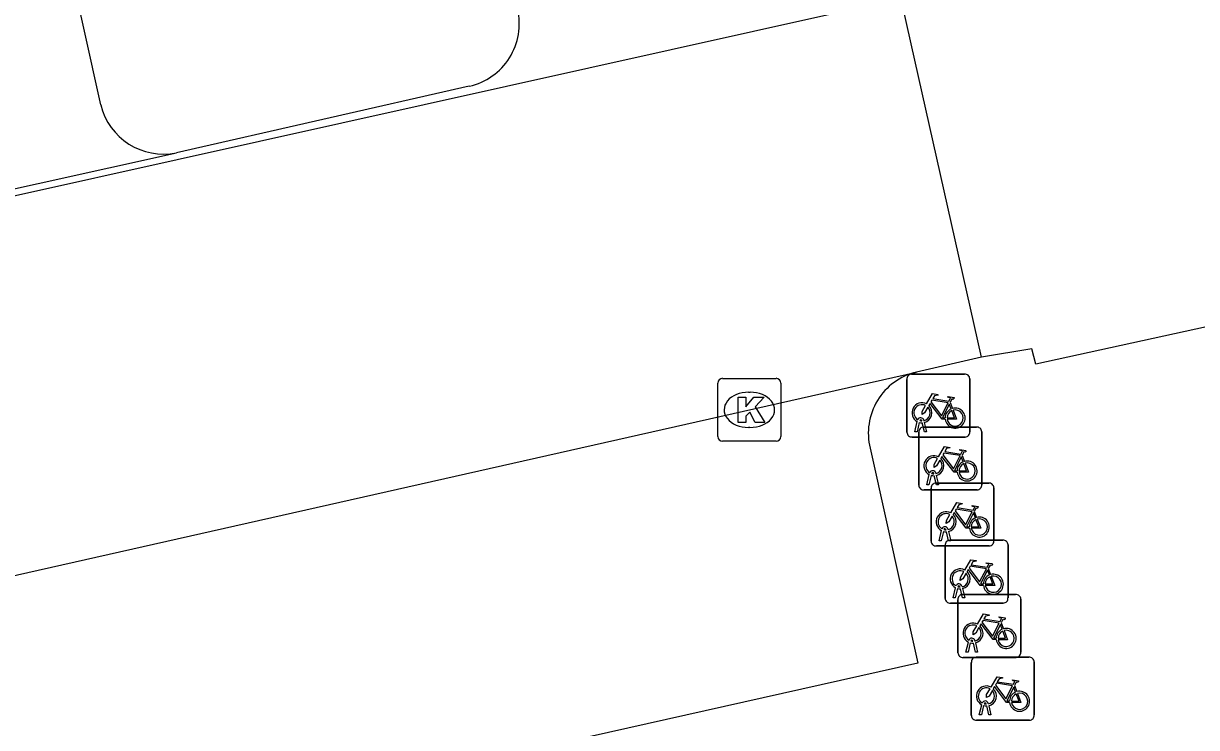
# Model space of a CAD drawing. Extents: x 161772 to 163123, y 383092 to 383917.
# Drawn here: x 163057.68 to 163076.32, y 383699.56 to 383710.74 of the extents above; entities that cross this region are included whole.
import ezdxf

# ---------------------------------------------------------------- set-up
doc = ezdxf.new("R2010")
doc.units = 0
for name, color, linetype in [('IMGEO_Fietsenrek', 7, 'Continuous'), ('IMGEO_Kolk', 7, 'Continuous'), ('IMGEO_Pand_vergunning_verleend', 7, 'Continuous'), ('IMGEO_Rijbaan_lokaal_open', 7, 'Continuous'), ('IMGEO_Voetpad_open', 7, 'Continuous')]:
    doc.layers.add(name, color=color, linetype=linetype)

msp = doc.modelspace()

# ---------------------------------------------------------------- linework, layer by layer
at = {"layer": 'IMGEO_Fietsenrek'}
for p, q in [((163071.789, 383705.174), (163072.63, 383705.174)), ((163072.63, 383705.174), (163071.789, 383705.174)), ((163071.714, 383704.249), (163071.714, 383705.09)), ((163071.714, 383705.09), (163071.714, 383704.249)), ((163072.714, 383705.099), (163072.714, 383704.258)), ((163072.714, 383704.258), (163072.714, 383705.099)), ((163072.401, 383704.723), (163072.437, 383704.628)), ((163071.841, 383704.258), (163071.88, 383704.418)), ((163071.91, 383704.406), (163071.875, 383704.258)), ((163071.952, 383704.43), (163071.951, 383704.434)), ((163071.993, 383704.258), (163071.959, 383704.4)), ((163071.983, 383704.441), (163071.984, 383704.434)), ((163071.991, 383704.404), (163072.026, 383704.258)), ((163072.639, 383704.174), (163071.798, 383704.174)), ((163071.798, 383704.174), (163072.639, 383704.174)), ((163071.875, 383704.258), (163071.841, 383704.258)), ((163071.904, 383703.408), (163071.904, 383704.249)), ((163071.904, 383704.249), (163071.904, 383703.408)), ((163071.979, 383704.333), (163072.82, 383704.333)), ((163072.82, 383704.333), (163071.979, 383704.333)), ((163072.026, 383704.258), (163071.993, 383704.258)), ((163072.904, 383704.258), (163072.904, 383703.417)), ((163072.904, 383703.417), (163072.904, 383704.258)), ((163072.591, 383703.882), (163072.627, 383703.787)), ((163072.031, 383703.417), (163072.07, 383703.577)), ((163072.1, 383703.565), (163072.065, 383703.417)), ((163072.142, 383703.589), (163072.141, 383703.593)), ((163072.183, 383703.417), (163072.149, 383703.559)), ((163072.173, 383703.6), (163072.174, 383703.593)), ((163072.173, 383703.443), (163073.014, 383703.443)), ((163073.014, 383703.443), (163072.173, 383703.443)), ((163072.181, 383703.563), (163072.216, 383703.417)), ((163072.829, 383703.333), (163071.988, 383703.333)), ((163071.988, 383703.333), (163072.829, 383703.333)), ((163072.065, 383703.417), (163072.031, 383703.417)), ((163072.098, 383702.518), (163072.098, 383703.359)), ((163072.098, 383703.359), (163072.098, 383702.518)), ((163072.216, 383703.417), (163072.183, 383703.417)), ((163073.098, 383703.368), (163073.098, 383702.527)), ((163073.098, 383702.527), (163073.098, 383703.368)), ((163072.785, 383702.992), (163072.821, 383702.897)), ((163072.225, 383702.527), (163072.264, 383702.687)), ((163072.336, 383702.699), (163072.335, 383702.703)), ((163072.367, 383702.71), (163072.368, 383702.703)), ((163072.259, 383702.527), (163072.225, 383702.527)), ((163072.294, 383702.675), (163072.259, 383702.527)), ((163072.377, 383702.527), (163072.343, 383702.669)), ((163072.375, 383702.673), (163072.41, 383702.527)), ((163072.41, 383702.527), (163072.377, 383702.527)), ((163072.396, 383702.535), (163073.237, 383702.535)), ((163073.237, 383702.535), (163072.396, 383702.535)), ((163073.023, 383702.443), (163072.182, 383702.443)), ((163072.182, 383702.443), (163073.023, 383702.443)), ((163072.321, 383701.61), (163072.321, 383702.451)), ((163072.321, 383702.451), (163072.321, 383701.61)), ((163073.321, 383702.46), (163073.321, 383701.619)), ((163073.321, 383701.619), (163073.321, 383702.46)), ((163073.008, 383702.084), (163073.044, 383701.989)), ((163072.448, 383701.619), (163072.487, 383701.779)), ((163072.517, 383701.767), (163072.482, 383701.619)), ((163072.559, 383701.791), (163072.558, 383701.795)), ((163072.6, 383701.619), (163072.566, 383701.761)), ((163072.59, 383701.802), (163072.591, 383701.795)), ((163072.598, 383701.765), (163072.633, 383701.619)), ((163072.482, 383701.619), (163072.448, 383701.619)), ((163072.525, 383700.748), (163072.525, 383701.589)), ((163072.525, 383701.589), (163072.525, 383700.748)), ((163072.6, 383701.673), (163073.441, 383701.673)), ((163073.441, 383701.673), (163072.6, 383701.673)), ((163072.633, 383701.619), (163072.6, 383701.619)), ((163073.525, 383701.598), (163073.525, 383700.757)), ((163073.525, 383700.757), (163073.525, 383701.598)), ((163073.246, 383701.535), (163072.405, 383701.535)), ((163072.405, 383701.535), (163073.246, 383701.535)), ((163073.212, 383701.222), (163073.248, 383701.127)), ((163072.652, 383700.757), (163072.691, 383700.917)), ((163072.721, 383700.905), (163072.686, 383700.757)), ((163072.763, 383700.929), (163072.762, 383700.933)), ((163072.804, 383700.757), (163072.77, 383700.899)), ((163072.794, 383700.94), (163072.795, 383700.933)), ((163072.802, 383700.903), (163072.837, 383700.757)), ((163073.45, 383700.673), (163072.609, 383700.673)), ((163072.609, 383700.673), (163073.45, 383700.673)), ((163072.686, 383700.757), (163072.652, 383700.757)), ((163072.837, 383700.757), (163072.804, 383700.757)), ((163072.813, 383700.675), (163073.654, 383700.675)), ((163073.654, 383700.675), (163072.813, 383700.675)), ((163072.738, 383699.75), (163072.738, 383700.591)), ((163072.738, 383700.591), (163072.738, 383699.75)), ((163073.738, 383700.6), (163073.738, 383699.759)), ((163073.738, 383699.759), (163073.738, 383700.6)), ((163073.425, 383700.224), (163073.461, 383700.129)), ((163072.865, 383699.759), (163072.904, 383699.919)), ((163072.934, 383699.907), (163072.899, 383699.759)), ((163072.976, 383699.931), (163072.975, 383699.935)), ((163073.017, 383699.759), (163072.983, 383699.901)), ((163073.007, 383699.942), (163073.008, 383699.935)), ((163073.015, 383699.905), (163073.05, 383699.759)), ((163072.899, 383699.759), (163072.865, 383699.759)), ((163073.05, 383699.759), (163073.017, 383699.759)), ((163073.663, 383699.675), (163072.822, 383699.675)), ((163072.822, 383699.675), (163073.663, 383699.675))]:
    msp.add_line(p, q, dxfattribs=at)
for points in [[(163072.027, 383704.7), (163072.122, 383704.864), (163072.208, 383704.85), (163072.21, 383704.841), (163072.154, 383704.83), (163072.127, 383704.785), (163072.383, 383704.744)], [(163072.37, 383704.719), (163072.113, 383704.76), (163072.096, 383704.731), (163072.263, 383704.511), (163072.37, 383704.719)], [(163072.383, 383704.744), (163072.408, 383704.793), (163072.402, 383704.797), (163072.379, 383704.801), (163072.367, 383704.808), (163072.366, 383704.811), (163072.368, 383704.816), (163072.463, 383704.801), (163072.465, 383704.791), (163072.455, 383704.778), (163072.443, 383704.772), (163072.429, 383704.778), (163072.401, 383704.723)], [(163072.048, 383704.648), (163071.996, 383704.558), (163071.956, 383704.533), (163071.957, 383704.58), (163072.012, 383704.674)], [(163072.323, 383704.456), (163072.273, 383704.456), (163072.082, 383704.707), (163072.063, 383704.675)], [(163072.418, 383704.621), (163072.388, 383704.698), (163072.279, 383704.48), (163072.322, 383704.48)], [(163072.352, 383704.48), (163072.472, 383704.479), (163072.428, 383704.593)], [(163072.448, 383704.6), (163072.503, 383704.455), (163072.353, 383704.455)], [(163072.217, 383703.859), (163072.312, 383704.023), (163072.398, 383704.009), (163072.4, 383704), (163072.344, 383703.989), (163072.317, 383703.944), (163072.573, 383703.903)], [(163072.238, 383703.807), (163072.186, 383703.717), (163072.146, 383703.692), (163072.147, 383703.739), (163072.202, 383703.833)], [(163072.513, 383703.615), (163072.463, 383703.615), (163072.272, 383703.866), (163072.253, 383703.834)], [(163072.56, 383703.878), (163072.303, 383703.919), (163072.286, 383703.89), (163072.453, 383703.67), (163072.56, 383703.878)], [(163072.608, 383703.78), (163072.578, 383703.857), (163072.469, 383703.639), (163072.512, 383703.639)], [(163072.573, 383703.903), (163072.598, 383703.952), (163072.592, 383703.956), (163072.569, 383703.96), (163072.557, 383703.967), (163072.556, 383703.97), (163072.558, 383703.975), (163072.653, 383703.96), (163072.655, 383703.95), (163072.645, 383703.937), (163072.633, 383703.931), (163072.619, 383703.937), (163072.591, 383703.882)], [(163072.542, 383703.639), (163072.662, 383703.638), (163072.618, 383703.752)], [(163072.638, 383703.759), (163072.693, 383703.614), (163072.543, 383703.614)], [(163072.411, 383702.969), (163072.506, 383703.133), (163072.592, 383703.119), (163072.594, 383703.11), (163072.538, 383703.099), (163072.511, 383703.054), (163072.767, 383703.013)], [(163072.767, 383703.013), (163072.792, 383703.062), (163072.786, 383703.066), (163072.763, 383703.07), (163072.751, 383703.077), (163072.75, 383703.08), (163072.752, 383703.085), (163072.847, 383703.07), (163072.849, 383703.06), (163072.839, 383703.047), (163072.827, 383703.041), (163072.813, 383703.047), (163072.785, 383702.992)], [(163072.432, 383702.917), (163072.38, 383702.827), (163072.34, 383702.802), (163072.341, 383702.849), (163072.396, 383702.943)], [(163072.707, 383702.725), (163072.657, 383702.725), (163072.466, 383702.976), (163072.447, 383702.944)], [(163072.754, 383702.988), (163072.497, 383703.029), (163072.48, 383703), (163072.647, 383702.78), (163072.754, 383702.988)], [(163072.802, 383702.89), (163072.772, 383702.967), (163072.663, 383702.749), (163072.706, 383702.749)], [(163072.832, 383702.869), (163072.887, 383702.724), (163072.737, 383702.724)], [(163072.736, 383702.749), (163072.856, 383702.748), (163072.812, 383702.862)], [(163072.634, 383702.061), (163072.729, 383702.225), (163072.815, 383702.211), (163072.817, 383702.202), (163072.761, 383702.191), (163072.734, 383702.146), (163072.99, 383702.105)], [(163072.977, 383702.08), (163072.72, 383702.121), (163072.703, 383702.092), (163072.87, 383701.872), (163072.977, 383702.08)], [(163072.99, 383702.105), (163073.015, 383702.154), (163073.009, 383702.158), (163072.986, 383702.162), (163072.974, 383702.169), (163072.973, 383702.172), (163072.975, 383702.177), (163073.07, 383702.162), (163073.072, 383702.152), (163073.062, 383702.139), (163073.05, 383702.133), (163073.036, 383702.139), (163073.008, 383702.084)], [(163072.655, 383702.009), (163072.603, 383701.919), (163072.563, 383701.894), (163072.564, 383701.941), (163072.619, 383702.035)], [(163072.93, 383701.817), (163072.88, 383701.817), (163072.689, 383702.068), (163072.67, 383702.036)], [(163073.025, 383701.982), (163072.995, 383702.059), (163072.886, 383701.841), (163072.929, 383701.841)], [(163072.959, 383701.841), (163073.079, 383701.84), (163073.035, 383701.954)], [(163073.055, 383701.961), (163073.11, 383701.816), (163072.96, 383701.816)], [(163072.838, 383701.199), (163072.933, 383701.363), (163073.019, 383701.349), (163073.021, 383701.34), (163072.965, 383701.329), (163072.938, 383701.284), (163073.194, 383701.243)], [(163073.134, 383700.955), (163073.084, 383700.955), (163072.893, 383701.206), (163072.874, 383701.174)], [(163073.181, 383701.218), (163072.924, 383701.259), (163072.907, 383701.23), (163073.074, 383701.01), (163073.181, 383701.218)], [(163073.229, 383701.12), (163073.199, 383701.197), (163073.09, 383700.979), (163073.133, 383700.979)], [(163073.194, 383701.243), (163073.219, 383701.292), (163073.213, 383701.296), (163073.19, 383701.3), (163073.178, 383701.307), (163073.177, 383701.31), (163073.179, 383701.315), (163073.274, 383701.3), (163073.276, 383701.29), (163073.266, 383701.277), (163073.254, 383701.271), (163073.24, 383701.277), (163073.212, 383701.222)], [(163072.859, 383701.147), (163072.807, 383701.057), (163072.767, 383701.032), (163072.768, 383701.079), (163072.823, 383701.173)], [(163073.163, 383700.979), (163073.283, 383700.978), (163073.239, 383701.092)], [(163073.259, 383701.099), (163073.314, 383700.954), (163073.164, 383700.954)], [(163073.051, 383700.201), (163073.146, 383700.365), (163073.232, 383700.351), (163073.234, 383700.342), (163073.178, 383700.331), (163073.151, 383700.286), (163073.407, 383700.245)], [(163073.394, 383700.22), (163073.137, 383700.261), (163073.12, 383700.232), (163073.287, 383700.012), (163073.394, 383700.22)], [(163073.407, 383700.245), (163073.432, 383700.294), (163073.426, 383700.298), (163073.403, 383700.302), (163073.391, 383700.309), (163073.39, 383700.312), (163073.392, 383700.317), (163073.487, 383700.302), (163073.489, 383700.292), (163073.479, 383700.279), (163073.467, 383700.273), (163073.453, 383700.279), (163073.425, 383700.224)], [(163073.072, 383700.149), (163073.02, 383700.059), (163072.98, 383700.034), (163072.981, 383700.081), (163073.036, 383700.175)], [(163073.347, 383699.957), (163073.297, 383699.957), (163073.106, 383700.208), (163073.087, 383700.176)], [(163073.442, 383700.122), (163073.412, 383700.199), (163073.303, 383699.981), (163073.346, 383699.981)], [(163073.376, 383699.981), (163073.496, 383699.98), (163073.452, 383700.094)], [(163073.472, 383700.101), (163073.527, 383699.956), (163073.377, 383699.956)]]:
    msp.add_lwpolyline(points, dxfattribs=at)
for centre, radius, start, end in [((163071.792, 383705.096), 0.0779, 92.4484, 184.2845), ((163071.792, 383705.096), 0.0779, 92.4484, 184.2845), ((163072.636, 383705.096), 0.0779, 2.4484, 94.2845), ((163072.636, 383705.096), 0.0779, 2.4484, 94.2845), ((163071.954, 383704.559), 0.159, 62.6766, 242.1369), ((163071.954, 383704.559), 0.129, 63.3192, 238.903), ((163071.954, 383704.559), 0.129, 283.6043, 43.4302), ((163071.954, 383704.559), 0.159, 283.5766, 46.6042), ((163072.481, 383704.475), 0.159, 113.3408, 178.3217), ((163072.481, 383704.475), 0.159, 187.0065, 105.7708), ((163072.481, 383704.475), 0.129, 113.923, 177.9556), ((163072.481, 383704.475), 0.129, 188.6715, 104.5883), ((163071.934, 383704.43), 0.0499, 12.8025, 158.6934), ((163071.954, 383704.559), 0.159, 253.9967, 271.7867), ((163071.934, 383704.43), 0.0174, 12.8025, 163.4502), ((163071.954, 383704.559), 0.129, 253.415, 269.0204), ((163071.792, 383704.252), 0.0779, 182.4484, 274.2845), ((163071.792, 383704.252), 0.0779, 182.4484, 274.2845), ((163071.982, 383704.255), 0.0779, 92.4484, 184.2845), ((163071.982, 383704.255), 0.0779, 92.4484, 184.2845), ((163072.636, 383704.252), 0.0779, 272.4484, 4.2845), ((163072.636, 383704.252), 0.0779, 272.4484, 4.2845), ((163072.826, 383704.255), 0.0779, 2.4484, 94.2845), ((163072.826, 383704.255), 0.0779, 2.4484, 94.2845), ((163072.144, 383703.718), 0.159, 62.6766, 242.1369), ((163072.144, 383703.718), 0.129, 63.3192, 238.903), ((163072.144, 383703.718), 0.129, 283.6043, 43.4302), ((163072.144, 383703.718), 0.159, 283.5766, 46.6042), ((163072.124, 383703.589), 0.0499, 12.8025, 158.6934), ((163072.671, 383703.634), 0.159, 113.3408, 178.3217), ((163072.671, 383703.634), 0.159, 187.0065, 105.7708), ((163072.671, 383703.634), 0.129, 113.923, 177.9556), ((163072.671, 383703.634), 0.129, 188.6715, 104.5883), ((163072.176, 383703.365), 0.0779, 92.4484, 184.2845), ((163072.176, 383703.365), 0.0779, 92.4484, 184.2845), ((163072.144, 383703.718), 0.159, 253.9967, 271.7867), ((163072.124, 383703.589), 0.0174, 12.8025, 163.4502), ((163072.144, 383703.718), 0.129, 253.415, 269.0204), ((163073.02, 383703.365), 0.0779, 2.4484, 94.2845), ((163073.02, 383703.365), 0.0779, 2.4484, 94.2845), ((163071.982, 383703.411), 0.0779, 182.4484, 274.2845), ((163071.982, 383703.411), 0.0779, 182.4484, 274.2845), ((163072.826, 383703.411), 0.0779, 272.4484, 4.2845), ((163072.826, 383703.411), 0.0779, 272.4484, 4.2845), ((163072.338, 383702.828), 0.159, 62.6766, 242.1369), ((163072.338, 383702.828), 0.129, 63.3192, 238.903), ((163072.338, 383702.828), 0.129, 283.6043, 43.4302), ((163072.338, 383702.828), 0.159, 283.5766, 46.6042), ((163072.865, 383702.744), 0.159, 113.3408, 178.3217), ((163072.865, 383702.744), 0.159, 187.0065, 105.7708), ((163072.865, 383702.744), 0.129, 188.6715, 104.5883), ((163072.318, 383702.699), 0.0499, 12.8025, 158.6934), ((163072.318, 383702.699), 0.0174, 12.8025, 163.4502), ((163072.338, 383702.828), 0.129, 253.415, 269.0204), ((163072.865, 383702.744), 0.129, 113.923, 177.9556), ((163072.176, 383702.521), 0.0779, 182.4484, 274.2845), ((163072.176, 383702.521), 0.0779, 182.4484, 274.2845), ((163072.338, 383702.828), 0.159, 253.9967, 271.7867), ((163072.399, 383702.457), 0.0779, 92.4484, 184.2845), ((163072.399, 383702.457), 0.0779, 92.4484, 184.2845), ((163073.02, 383702.521), 0.0779, 272.4484, 4.2845), ((163073.02, 383702.521), 0.0779, 272.4484, 4.2845), ((163073.243, 383702.457), 0.0779, 2.4484, 94.2845), ((163073.243, 383702.457), 0.0779, 2.4484, 94.2845), ((163072.561, 383701.92), 0.159, 62.6766, 242.1369), ((163072.561, 383701.92), 0.129, 63.3192, 238.903), ((163072.561, 383701.92), 0.129, 283.6043, 43.4302), ((163072.561, 383701.92), 0.159, 283.5766, 46.6042), ((163073.088, 383701.836), 0.159, 113.3408, 178.3217), ((163073.088, 383701.836), 0.159, 187.0065, 105.7708), ((163073.088, 383701.836), 0.129, 113.923, 177.9556), ((163073.088, 383701.836), 0.129, 188.6715, 104.5883), ((163072.541, 383701.791), 0.0499, 12.8025, 158.6934), ((163072.561, 383701.92), 0.159, 253.9967, 271.7867), ((163072.541, 383701.791), 0.0174, 12.8025, 163.4502), ((163072.561, 383701.92), 0.129, 253.415, 269.0204), ((163072.399, 383701.613), 0.0779, 182.4484, 274.2845), ((163072.399, 383701.613), 0.0779, 182.4484, 274.2845), ((163072.603, 383701.595), 0.0779, 92.4484, 184.2845), ((163072.603, 383701.595), 0.0779, 92.4484, 184.2845), ((163073.243, 383701.613), 0.0779, 272.4484, 4.2845), ((163073.243, 383701.613), 0.0779, 272.4484, 4.2845), ((163073.447, 383701.595), 0.0779, 2.4484, 94.2845), ((163073.447, 383701.595), 0.0779, 2.4484, 94.2845), ((163072.765, 383701.058), 0.159, 62.6766, 242.1369), ((163072.765, 383701.058), 0.129, 63.3192, 238.903), ((163072.765, 383701.058), 0.129, 283.6043, 43.4302), ((163072.765, 383701.058), 0.159, 283.5766, 46.6042), ((163073.292, 383700.974), 0.159, 113.3408, 178.3217), ((163073.292, 383700.974), 0.159, 187.0065, 105.7708), ((163073.292, 383700.974), 0.129, 113.923, 177.9556), ((163073.292, 383700.974), 0.129, 188.6715, 104.5883), ((163072.745, 383700.929), 0.0499, 12.8025, 158.6934), ((163072.765, 383701.058), 0.159, 253.9967, 271.7867), ((163072.745, 383700.929), 0.0174, 12.8025, 163.4502), ((163072.765, 383701.058), 0.129, 253.415, 269.0204), ((163072.603, 383700.751), 0.0779, 182.4484, 274.2845), ((163072.603, 383700.751), 0.0779, 182.4484, 274.2845), ((163072.816, 383700.597), 0.0779, 92.4484, 184.2845), ((163072.816, 383700.597), 0.0779, 92.4484, 184.2845), ((163073.447, 383700.751), 0.0779, 272.4484, 4.2845), ((163073.447, 383700.751), 0.0779, 272.4484, 4.2845), ((163073.66, 383700.597), 0.0779, 2.4484, 94.2845), ((163073.66, 383700.597), 0.0779, 2.4484, 94.2845), ((163072.978, 383700.06), 0.159, 62.6766, 242.1369), ((163072.978, 383700.06), 0.129, 63.3192, 238.903), ((163072.978, 383700.06), 0.129, 283.6043, 43.4302), ((163072.978, 383700.06), 0.159, 283.5766, 46.6042), ((163073.505, 383699.976), 0.159, 113.3408, 178.3217), ((163073.505, 383699.976), 0.159, 187.0065, 105.7708), ((163073.505, 383699.976), 0.129, 113.923, 177.9556), ((163073.505, 383699.976), 0.129, 188.6715, 104.5883), ((163072.958, 383699.931), 0.0499, 12.8025, 158.6934), ((163072.978, 383700.06), 0.159, 253.9967, 271.7867), ((163072.958, 383699.931), 0.0174, 12.8025, 163.4502), ((163072.978, 383700.06), 0.129, 253.415, 269.0204), ((163072.816, 383699.753), 0.0779, 182.4484, 274.2845), ((163072.816, 383699.753), 0.0779, 182.4484, 274.2845), ((163073.66, 383699.753), 0.0779, 272.4484, 4.2845), ((163073.66, 383699.753), 0.0779, 272.4484, 4.2845)]:
    msp.add_arc(centre, radius, start, end, dxfattribs=at)
at = {"layer": 'IMGEO_Kolk'}
for p, q in [((163068.785, 383705.106), (163069.637, 383705.106)), ((163068.71, 383704.18), (163068.71, 383705.032)), ((163069.711, 383705.032), (163069.711, 383704.18)), ((163069.198, 383704.886), (163069.223, 383704.886)), ((163069.221, 383704.326), (163069.196, 383704.326)), ((163069.637, 383704.106), (163068.785, 383704.106))]:
    msp.add_line(p, q, dxfattribs=at)
for points in [[(163068.785, 383705.106), (163069.637, 383705.106)], [(163068.71, 383704.18), (163068.71, 383705.032)], [(163069.711, 383705.032), (163069.711, 383704.18)], [(163069.031, 383704.806), (163069.154, 383704.806), (163069.154, 383704.655), (163069.284, 383704.806), (163069.448, 383704.806), (163069.302, 383704.655), (163069.455, 383704.406), (163069.303, 383704.406), (163069.218, 383704.57), (163069.154, 383704.503), (163069.154, 383704.406), (163069.031, 383704.406), (163069.031, 383704.806)], [(163069.637, 383704.106), (163068.785, 383704.106)]]:
    msp.add_lwpolyline(points, dxfattribs=at)
for centre, start, end in [((163068.787, 383705.03), 91.552, 178.448), ((163068.787, 383705.03), 91.552, 178.448), ((163069.635, 383705.03), 1.552, 88.448), ((163069.635, 383705.03), 1.552, 88.448), ((163068.787, 383704.182), 181.552, 268.448), ((163068.787, 383704.182), 181.552, 268.448), ((163069.635, 383704.182), 271.552, 358.448), ((163069.635, 383704.182), 271.552, 358.448)]:
    msp.add_arc(centre, 0.0765, start, end, dxfattribs=at)
for centre, major_axis, ratio, start_param, end_param in [((163069.197, 383704.606), (-0.387, 0.002), 0.722429, 4.712389, 7.853982), ((163069.222, 383704.606), (-0.39, 0.002), 0.717154, 1.570796, 4.712389)]:
    msp.add_ellipse(centre, major_axis=major_axis, ratio=ratio, start_param=start_param, end_param=end_param, dxfattribs=at)
at = {"layer": 'IMGEO_Pand_vergunning_verleend'}
msp.add_lwpolyline([(162993.909, 383721.134), (163001.45, 383746.157), (163009.166, 383743.831), (163009.809, 383745.965), (163011.405, 383745.484), (163016.15, 383761.229), (163023.626, 383758.976), (163024.262, 383761.086), (163067.776, 383747.972), (163075.772, 383712.068), (163041.89, 383704.522), (162999.381, 383717.505), (162999.921, 383719.274), (162993.909, 383721.134)], dxfattribs=at)
at = {"layer": 'IMGEO_Rijbaan_lokaal_open'}
for points in [[(163072.899, 383705.44), (163071.42, 383712.031)], [(163064.761, 383709.748), (163060.106, 383708.691)], [(163049.207, 383706.274), (163060.106, 383708.691)], [(163072.899, 383705.44), (163071.865, 383705.205)], [(163050.408, 383700.367), (163071.865, 383705.205)]]:
    msp.add_lwpolyline(points, dxfattribs=at)
msp.add_arc((163064.54, 383710.739), 1.015, 282.5886, 13.0299, dxfattribs=at)
at = {"layer": 'IMGEO_Voetpad_open'}
for points in [[(163058.904, 383709.452), (163058.146, 383712.871), (163053.98, 383711.94), (163048.194, 383710.651)], [(163080.735, 383705.414), (163079.526, 383705.132), (163079.325, 383706.023), (163077.111, 383705.535), (163076.982, 383706.034), (163073.762, 383705.332), (163073.7, 383705.573), (163072.899, 383705.44)], [(163071.131, 383703.995), (163071.887, 383700.583), (163051.559, 383696.029), (163050.682, 383699.925), (163050.408, 383700.367)]]:
    msp.add_lwpolyline(points, dxfattribs=at)
for centre, radius, start, end in [((163059.898, 383709.692), 1.022, 193.5622, 281.761), ((163072.098, 383704.236), 0.997, 103.5227, 193.9944)]:
    msp.add_arc(centre, radius, start, end, dxfattribs=at)

doc.saveas('drawing.dxf')
